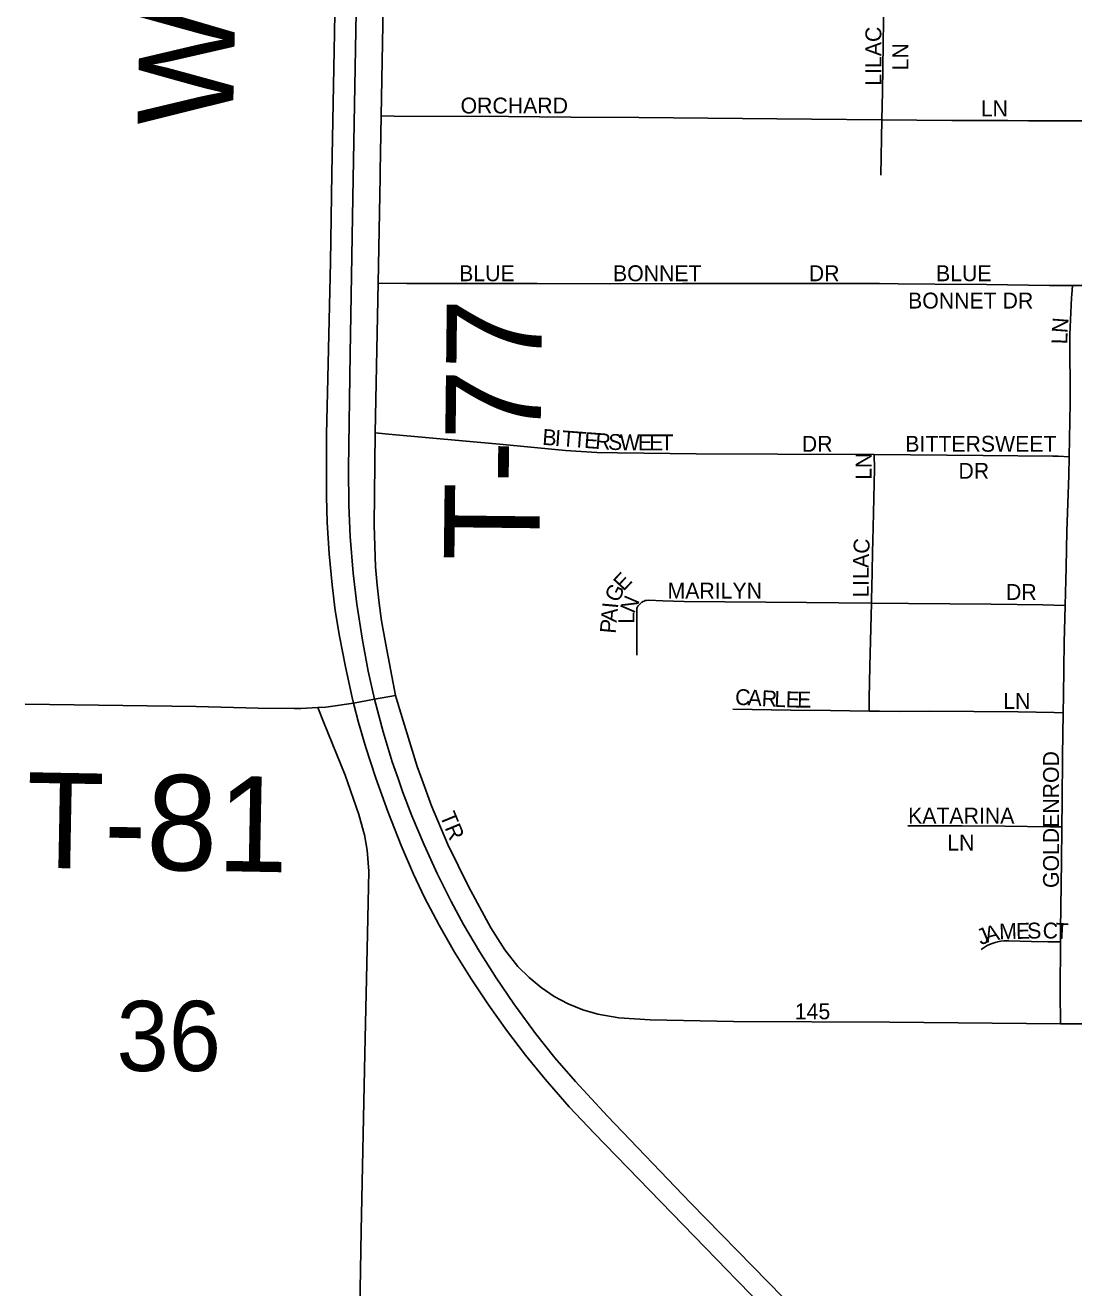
# Model space of a CAD drawing. Extents: x 0 to 68, y 0 to 52.9.
# Drawn here: x 51.747 to 53.396, y 45.742 to 47.729 of the extents above; entities that cross this region are included whole.
import ezdxf

# ---------------------------------------------------------------- set-up
doc = ezdxf.new("R2010")
doc.units = 0
for name, color, linetype in [('Default', 7, 'Continuous'), ('GM_X_Township_Road', 7, 'Continuous'), ('GM_X_Township_Road_Text', 7, 'Continuous'), ('GM_X_Township_Subdivision', 7, 'Continuous'), ('GM_X_Township_Subdivision_Text', 7, 'Continuous')]:
    doc.layers.add(name, color=color, linetype=linetype)

msp = doc.modelspace()

# ---------------------------------------------------------------- linework, layer by layer
at = {"layer": 'Default'}
for points in [[(52.3335, 46.543), (52.3244, 46.5692), (52.31, 46.6164), (52.2965, 46.6681), (52.2866, 46.7123), (52.2775, 46.7608), (52.2687, 46.8177), (52.2629, 46.8666), (52.2583, 46.924), (52.2561, 46.9733), (52.2554, 47.0309), (52.258, 47.2115), (52.2623, 47.4578), (52.2673, 47.7204), (52.2711, 47.9421), (52.2747, 48.1391), (52.2776, 48.2869), (52.2832, 48.5495), (52.2854, 48.7055), (52.2873, 48.804), (52.2876, 48.8165)], [(52.9191, 45.6999), (52.8647, 45.7553), (52.8516, 45.7688), (52.6419, 45.9847), (52.6028, 46.0266), (52.5651, 46.0698), (52.534, 46.1079), (52.5041, 46.1468), (52.4756, 46.1869), (52.4484, 46.2278), (52.4226, 46.2696), (52.3983, 46.3123), (52.3754, 46.3558), (52.3578, 46.3927), (52.3384, 46.4378), (52.3175, 46.4912), (52.2985, 46.5439), (52.298, 46.5451), (52.2827, 46.5918), (52.2713, 46.6311), (52.2637, 46.6617), (52.2614, 46.6708), (52.2508, 46.7188), (52.2415, 46.7671), (52.2349, 46.8074), (52.2298, 46.848), (52.2253, 46.897), (52.2223, 46.946), (52.2211, 46.9869), (52.2212, 47.0853), (52.2224, 47.1509), (52.2272, 47.3559), (52.2293, 47.4953), (52.2335, 47.7167), (52.2386, 48.0283)], [(53.0945, 47.5799), (53.0954, 47.6245), (53.0984, 47.8106)], [(52.3071, 47.586), (52.3275, 47.5859), (52.5072, 47.5853), (52.6058, 47.584), (52.7125, 47.5833), (52.9837, 47.5809), (53.0945, 47.5799)], [(53.0929, 47.4928), (53.0945, 47.5799)], [(53.0945, 47.5799), (53.2049, 47.5787), (53.2929, 47.5786), (53.3251, 47.5784), (53.4236, 47.5781), (53.5211, 47.5768), (53.611, 47.5764), (53.6191, 47.5762), (53.6394, 47.5756)], [(53.0911, 47.3222), (53.1204, 47.3216), (53.1781, 47.3213), (53.2595, 47.3205), (53.3583, 47.3193), (53.3947, 47.3192)], [(53.3891, 47.0497), (53.3906, 47.1346), (53.3905, 47.2418), (53.3931, 47.2995), (53.3935, 47.3052), (53.3947, 47.3192)], [(53.3947, 47.3192), (53.4407, 47.319), (53.6214, 47.3189), (53.635, 47.3189)], [(53.0804, 46.9182), (53.081, 46.9382), (53.0829, 47.0307), (53.0823, 47.053)], [(53.0823, 47.053), (53.2538, 47.0518), (53.3637, 47.0507), (53.3719, 47.0504), (53.3891, 47.0497)], [(53.3831, 46.8156), (53.3845, 46.8752), (53.3857, 46.9327), (53.3886, 47.0199), (53.3891, 47.0497)], [(53.0785, 46.819), (53.0785, 46.8271), (53.0788, 46.8434), (53.0793, 46.8696), (53.0797, 46.899), (53.0804, 46.9182)], [(52.7094, 46.7374), (52.7091, 46.7517), (52.709, 46.7783), (52.709, 46.8084), (52.7093, 46.8107), (52.7099, 46.8123), (52.7109, 46.8143), (52.7128, 46.8167), (52.7149, 46.8188)], [(52.7149, 46.8188), (52.7173, 46.8206), (52.7191, 46.8217), (52.7206, 46.8224), (52.7225, 46.8231), (52.7246, 46.8235), (52.7275, 46.8238), (52.7503, 46.8226), (52.7838, 46.8217), (52.9759, 46.8202), (53.0268, 46.8196), (53.0785, 46.819)], [(53.0747, 46.6493), (53.0749, 46.6698), (53.0759, 46.7192), (53.0773, 46.7796), (53.0785, 46.819)], [(53.0785, 46.819), (53.1364, 46.8184), (53.2666, 46.8176), (53.3479, 46.8164), (53.3831, 46.8156)], [(53.3799, 46.6466), (53.3803, 46.674), (53.3816, 46.7577), (53.3825, 46.7952), (53.3831, 46.8156)], [(52.8602, 46.6522), (52.9516, 46.6509), (53.0139, 46.65), (53.0747, 46.6493)], [(53.0747, 46.6493), (53.0909, 46.649), (53.1237, 46.6487), (53.1696, 46.649), (53.309, 46.648), (53.3658, 46.6469), (53.3799, 46.6466)], [(53.3779, 46.4669), (53.3781, 46.5067), (53.3788, 46.5789), (53.3799, 46.6466)], [(52.8185, 45.8502), (52.7937, 45.8755), (52.6629, 46.0117), (52.6127, 46.0661), (52.5804, 46.1033), (52.5497, 46.142), (52.5157, 46.1885), (52.4879, 46.2292), (52.4615, 46.2709), (52.4366, 46.3135), (52.4169, 46.3497), (52.395, 46.3939), (52.3746, 46.4388), (52.3554, 46.4842), (52.3406, 46.5226), (52.3335, 46.543)], [(52.3708, 46.5421), (52.3861, 46.5), (52.4119, 46.4395), (52.4442, 46.373), (52.4796, 46.3081), (52.5016, 46.2733), (52.5221, 46.2473), (52.5396, 46.2297), (52.5588, 46.214), (52.5794, 46.2001), (52.6013, 46.1883), (52.6243, 46.1789), (52.6481, 46.1721), (52.6808, 46.1666), (52.73, 46.1632), (52.8613, 46.1606), (53.1073, 46.1596), (53.3757, 46.1572)], [(53.1355, 46.4686), (53.17, 46.4686), (53.2209, 46.4685), (53.2882, 46.4679), (53.3587, 46.4671), (53.3779, 46.4669)], [(53.3757, 46.286), (53.3759, 46.3049), (53.3769, 46.3771), (53.3774, 46.4132), (53.3779, 46.4657), (53.3779, 46.4669)], [(53.2507, 46.2741), (53.2603, 46.2801), (53.2666, 46.283), (53.2728, 46.2852), (53.2769, 46.2863), (53.2815, 46.2871), (53.2864, 46.2875), (53.2939, 46.2878), (53.3301, 46.2868), (53.3564, 46.2863), (53.3757, 46.286)], [(53.3757, 46.1572), (53.3751, 46.2064), (53.3757, 46.286)], [(53.3757, 46.1572), (53.4271, 46.1569), (53.437, 46.1569)], [(53.2731, 45.3694), (53.2631, 45.3822), (53.2209, 45.4324), (53.1774, 45.4815), (53.1323, 45.5292), (52.8912, 45.7756), (52.8185, 45.8502)]]:
    msp.add_lwpolyline(points, dxfattribs=at)
at = {"layer": 'GM_X_Township_Road'}
for points in [[(52.3071, 47.586), (52.3089, 47.7008), (52.3112, 47.8169)], [(52.3055, 47.4895), (52.3056, 47.4988), (52.3071, 47.586)], [(52.3021, 47.3228), (52.3055, 47.4895)], [(52.2974, 47.087), (52.3021, 47.3228)], [(52.3298, 46.6739), (52.3141, 46.754), (52.3077, 46.7915), (52.3038, 46.8189), (52.3006, 46.8475), (52.2981, 46.8762), (52.2958, 46.942), (52.2974, 47.087)], [(51.7472, 46.6604), (52.016, 46.6565), (52.1137, 46.6538), (52.1708, 46.6531), (52.1809, 46.6536)], [(52.2073, 46.6548), (52.2198, 46.6554), (52.2637, 46.6617)], [(52.2637, 46.6617), (52.2965, 46.6681)], [(52.2965, 46.6681), (52.3298, 46.6739)], [(52.3298, 46.6739), (52.3361, 46.6526), (52.3637, 46.5618), (52.3708, 46.5421)], [(52.1809, 46.6536), (52.2073, 46.6548)], [(52.2615, 45.1526), (52.2641, 45.2809), (52.2734, 45.7078), (52.2756, 45.831), (52.2813, 46.1101), (52.2857, 46.2985), (52.2874, 46.3971), (52.2852, 46.4302), (52.2807, 46.4546), (52.2794, 46.4596), (52.2719, 46.4864), (52.2502, 46.5486), (52.2163, 46.6324), (52.2073, 46.6548)]]:
    msp.add_lwpolyline(points, dxfattribs=at)
at = {"layer": 'GM_X_Township_Subdivision'}
for points in [[(52.3021, 47.3228), (52.3472, 47.3223), (52.4084, 47.3224), (52.5525, 47.3225), (52.6669, 47.3218), (52.7814, 47.3224), (52.9938, 47.3221), (53.0911, 47.3222)], [(52.2974, 47.087), (52.3186, 47.0851), (52.4988, 47.0688), (52.597, 47.0595), (52.6462, 47.0565), (52.679, 47.0557), (52.8024, 47.0541), (52.9311, 47.0536), (53.0823, 47.053)]]:
    msp.add_lwpolyline(points, dxfattribs=at)

# ---------------------------------------------------------------- texts
at = {"layer": 'Default'}
for s, height, rotation, p in [('LILAC', 0.025, 90, (53.0938, 47.6336)), ('LN', 0.025, 90, (53.1363, 47.6578)), ('ORCHARD', 0.025, 0, (52.4319, 47.5899)), ('LN', 0.025, 0, (53.2503, 47.5855)), ('BLUE', 0.025, 0, (53.1799, 47.3259)), ('BONNET DR', 0.025, 0, (53.1359, 47.2829)), ('N', 0.025, 85.7773, (53.3867, 47.2437)), ('L', 0.025, 88.8526, (53.3864, 47.2265)), ('BITTERSWEET', 0.025, 0, (53.1315, 47.0575)), ('LN', 0.025, 90, (53.0784, 47.0132)), ('DR', 0.025, 0, (53.2151, 47.0149)), ('C', 0.025, 85.795, (53.0743, 46.8961)), ('A', 0.025, 89.4098, (53.0741, 46.8745)), ('E', 0.025, 47.1068, (52.6882, 46.8369)), ('L', 0.025, 89.9457, (53.074, 46.857)), ('G', 0.025, 64.2463, (52.6798, 46.8187)), ('MARILYN', 0.025, 0, (52.7575, 46.8264)), ('I', 0.025, 89.9126, (53.074, 46.846)), ('L', 0.025, 89.9453, (53.074, 46.8284)), ('DR', 0.025, 0, (53.2899, 46.8242)), ('I', 0.025, 84.7796, (52.6794, 46.81)), ('N', 0.025, 66.7899, (52.7048, 46.8016)), ('A', 0.025, 84.7462, (52.6774, 46.7881)), ('L', 0.025, 89.5355, (52.7051, 46.7865)), ('P', 0.025, 84.7734, (52.6758, 46.7706)), ('C', 0.025, 357.157, (52.8633, 46.6593)), ('A', 0.025, 357.1556, (52.8831, 46.6583)), ('R', 0.025, 357.1645, (52.9051, 46.6572)), ('L', 0.025, 357.1581, (52.9249, 46.6562)), ('E', 0.025, 358.663, (52.9432, 46.6553)), ('E', 0.025, 359.9073, (52.9613, 46.6549)), ('LN', 0.025, 0, (53.2855, 46.6527)), ('GOLDENROD', 0.025, 90, (53.3732, 46.3708)), ('TR', 0.025, 292.3821, (52.3988, 46.4847)), ('KATARINA', 0.025, 0, (53.1359, 46.4722)), ('LN', 0.025, 0, (53.1975, 46.4297)), ('J', 0.025, 23.0436, (53.2505, 46.2804)), ('A', 0.025, 14.2907, (53.2597, 46.2844)), ('M', 0.025, 1.9674, (53.2796, 46.2897)), ('E', 0.025, 1.4212, (53.3059, 46.2906)), ('S', 0.025, 1.4509, (53.3235, 46.291)), ('C', 0.025, 358.8101, (53.3474, 46.2916)), ('T', 0.025, 356.7747, (53.367, 46.2912)), ('36', 0.1105, 0, (51.8907, 46.0827)), ('145', 0.025, 0, (52.9577, 46.1642))]:
    msp.add_text(s, height=height, rotation=rotation, dxfattribs=at).set_placement(p)
at = {"layer": 'GM_X_Township_Road_Text'}
for s, rotation, p in [('WESTERN', 88.8337, (52.0737, 47.5695)), ('T-77', 89.3265, (52.5555, 46.8851)), ('T-81', 358.9397, (51.7473, 46.4031))]:
    msp.add_text(s, height=0.15, rotation=rotation, dxfattribs=at).set_placement(p)
at = {"layer": 'GM_X_Township_Subdivision_Text'}
for s, rotation, p in [('BLUE', 0, (52.4297, 47.3259)), ('BONNET', 0, (52.6717, 47.3259)), ('DR', 0, (52.9797, 47.3259)), ('B', 355.795, (52.5599, 47.0685)), ('I', 355.7991, (52.5796, 47.067)), ('T', 355.7878, (52.5906, 47.0662)), ('T', 355.7843, (52.6081, 47.0649)), ('E', 355.7843, (52.6257, 47.0636)), ('R', 355.7949, (52.6432, 47.0623)), ('S', 356.9242, (52.6635, 47.0609)), ('W', 359.6583, (52.6824, 47.0599)), ('E', 359.9956, (52.7111, 47.0597)), ('E', 359.9956, (52.7287, 47.0597)), ('T', 359.9956, (52.7463, 47.0597)), ('DR', 0, (52.9687, 47.0575))]:
    msp.add_text(s, height=0.025, rotation=rotation, dxfattribs=at).set_placement(p)

doc.saveas('drawing.dxf')
